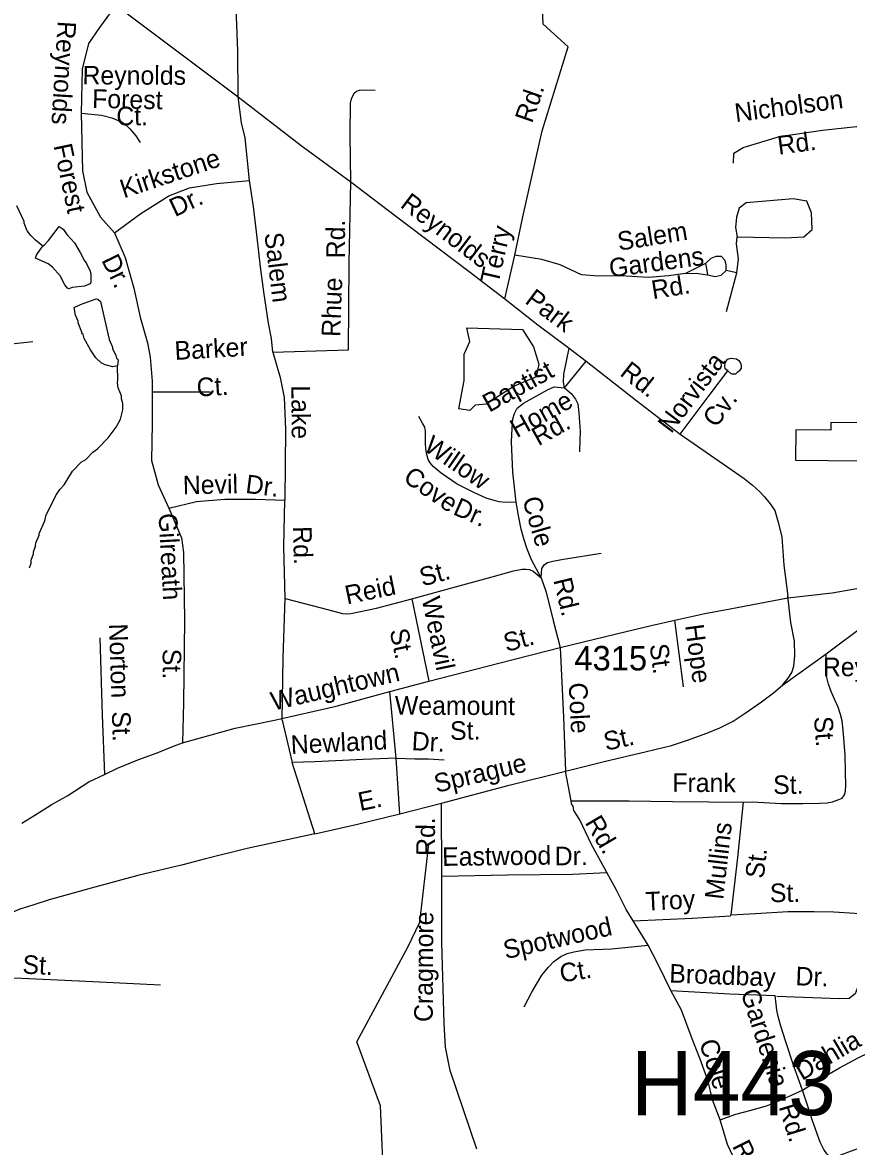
# Model space of a CAD drawing. Extents: x 1547597 to 1699558, y 810033 to 920809.
# Drawn here: x 1646955 to 1651180, y 846092 to 851839 of the extents above; entities that cross this region are included whole.
import ezdxf

# ---------------------------------------------------------------- set-up
doc = ezdxf.new("R2010")
doc.units = 0
for name, color, linetype in [('Exist Cultural Warehouse Building Footprint', 7, 'Continuous'), ('Exist Hydrographic Creek Single Shore', 7, 'Continuous'), ('Exist Hydrographic Misc Water Feature', 7, 'Continuous'), ('Exist Road Non-System Type 51', 7, 'Continuous'), ('Exist Road Non-System Type 51 Label', 7, 'Continuous'), ('Exist Road Primary US Structure Non-Sys NCDOT Number Label', 7, 'Continuous'), ('Exist Road Secondary Type 51 Attributed', 7, 'Continuous'), ('Exist Road Secondary Type 51 Label', 7, 'Continuous'), ('Exist Road Secondary Type 51 Number Label', 7, 'Continuous')]:
    doc.layers.add(name, color=color, linetype=linetype)

msp = doc.modelspace()

# ---------------------------------------------------------------- linework, layer by layer
at = {"layer": 'Exist Cultural Warehouse Building Footprint'}
msp.add_lwpolyline([(1650908.1, 849601.1), (1651741.9, 849593.9), (1651769.7, 849593.7), (1651767.1, 849287.3), (1651880.8, 849286.3), (1651881.9, 849421.4), (1651938.9, 849421), (1651940.3, 849583.2), (1651921.2, 849583.4), (1651922.5, 849737.5), (1651754.3, 849738.9), (1651754.8, 849790.7), (1651625.6, 849791.8), (1651625.1, 849742.7), (1651398, 849744.6), (1651398.4, 849790.7), (1651089.7, 849793.4), (1651089.4, 849755.3), (1650909.4, 849756.8)], close=True, dxfattribs=at)
at = {"layer": 'Exist Hydrographic Creek Single Shore'}
msp.add_lwpolyline([(1646747.4, 843238.7), (1646778.1, 843824.2), (1646898.1, 844107.4), (1646949.1, 844162.2), (1647234.1, 844277.8), (1647537.1, 844514.6), (1648381.1, 845387), (1648725.1, 845593.4), (1648926.1, 845681.2), (1649003.1, 845788), (1649030.1, 845954.9), (1648804.8, 845860.6), (1648785.7, 846300.9), (1648664.7, 846628.4), (1648927.1, 847115.7), (1648987.1, 847239.3), (1649033.2, 847638.8)], dxfattribs=at)
at = {"layer": 'Exist Hydrographic Misc Water Feature'}
for points in [[(1647059.3, 850696.2), (1647021, 850725.6), (1646997.1, 850749.8), (1646979.4, 850773.9), (1646963.6, 850814), (1646963.7, 850822), (1646926.3, 850902.2)], [(1647147.1, 850793.5), (1647163.2, 850782.4), (1647183, 850754.3), (1647220.6, 850712), (1647250.2, 850663.8), (1647270, 850623.7), (1647281.8, 850607.6), (1647301.5, 850567.4), (1647305.4, 850551.4), (1647305.2, 850511.4), (1647301.1, 850503.5), (1647273, 850491.7), (1647209, 850484.3), (1647193, 850478.4), (1647185, 850480.4), (1647171.2, 850498.5), (1647147.5, 850544.7), (1647107.9, 850589), (1647086, 850605.2), (1647022.2, 850635.2)], [(1647059.3, 850696.2), (1647066.7, 850701.2), (1647088.9, 850725.1), (1647142.9, 850796.3), (1647147.1, 850793.5)], [(1647022.2, 850635.2), (1647026.4, 850649.6), (1647032.6, 850658.4), (1647048.6, 850681.4), (1647059.3, 850696.2)], [(1647219, 850381.5), (1647252.4, 850397.9), (1647326.2, 850425)], [(1647441.5, 850084.6), (1647418, 850078.9), (1647378.1, 850089.2), (1647358.2, 850099.3), (1647330.4, 850125.5), (1647302.7, 850165.7), (1647271.1, 850224), (1647265.3, 850244), (1647259.4, 850250), (1647259.4, 850256), (1647239.8, 850304.1), (1647239.8, 850312.1), (1647226, 850342.2), (1647219, 850381.5)], [(1647326.2, 850425), (1647332.6, 850427.3), (1647340.5, 850425.2), (1647354.4, 850413.1), (1647399, 850218.9), (1647414.7, 850178.8), (1647414.7, 850170.8), (1647432.4, 850138.7), (1647436.3, 850122.7), (1647444.2, 850114.6), (1647441.5, 850084.6)], [(1649228.5, 850278.6), (1649512.3, 850269.3), (1649568.2, 850180.8), (1649596.1, 850092.3), (1649582.1, 850027.1), (1649470.5, 849980.6), (1649326.2, 849887.5), (1649270.4, 849882.8), (1649242.5, 849854.9), (1649186.7, 849864.2), (1649214.6, 850008.5), (1649214.6, 850143.5), (1649242.5, 850208.7), (1649228.5, 850278.6)], [(1646991.1, 849051.1), (1646999.4, 849075), (1646999.5, 849090.9), (1647011.7, 849122.8), (1647011.8, 849132.8), (1647021.9, 849162.7), (1647024.1, 849178.7), (1647040.4, 849218.5), (1647040.4, 849226.5), (1647068.8, 849292.3), (1647077, 849322.1), (1647129.7, 849425.6), (1647145.9, 849451.5), (1647168, 849475.3), (1647210.5, 849544.9), (1647254.7, 849590.6), (1647278.8, 849604.3), (1647315, 849642), (1647339.1, 849659.8), (1647393.5, 849715.3), (1647433.9, 849770.9), (1647456.1, 849810.7), (1647468.4, 849858.6), (1647468.6, 849890.6), (1647460.8, 849914.6), (1647460.9, 849930.6), (1647445.2, 849970.7), (1647441.3, 849996.7), (1647443.5, 850010.7), (1647441.5, 850084.6)]]:
    msp.add_lwpolyline(points, dxfattribs=at)
at = {"layer": 'Exist Road Non-System Type 51'}
for p, q in [((1649421.9, 850426.3), (1649473.2, 850650)), ((1649750.3, 850174.5), (1649837.8, 850107.9)), ((1648946.1, 848892), (1649033.6, 848471.6)), ((1650336.5, 848442.3), (1650290.6, 848784.4)), ((1650842.4, 848450.4), (1651065.1, 848612)), ((1648865.5, 848078.8), (1648833.4, 848418.8)), ((1648282.9, 848271.9), (1648333.8, 848055.7)), ((1648451.1, 847691.4), (1648333.8, 848055.7)), ((1648885.7, 847793.2), (1648865.5, 848078.8)), ((1649760.8, 847859.5), (1649732.4, 848011.7)), ((1648885.7, 847793.2), (1649098, 847848.5)), ((1649100.2, 847474.5), (1649098, 847848.5)), ((1650154.5, 847122.3), (1650077.8, 847246.1))]:
    msp.add_line(p, q, dxfattribs=at)
for points in [[(1648057.8, 851459.4), (1648056.5, 851694.3), (1648046, 851958.3), (1648029.7, 852258.4), (1648015.3, 852504.4), (1647998.2, 852666.4)], [(1649473.2, 850650), (1649513.3, 850845.7), (1649613.5, 851285.9), (1649745.4, 851714.4), (1649618.4, 851830.9), (1649597.2, 852286.3), (1649501.3, 852491.7)], [(1647410.3, 851944.7), (1647405.4, 851890.7), (1647348.9, 851814.6), (1647292.5, 851731.1), (1647260.6, 851600.9), (1647255.8, 851376)], [(1647410.3, 851944.7), (1648057.8, 851459.4)], [(1648634, 851025), (1648631.5, 851265), (1648632.4, 851426.9), (1648638.6, 851449), (1648650.8, 851478.7), (1648662.8, 851488.7), (1648678.7, 851492.6), (1648710.8, 851494.5), (1648758.8, 851494.2)], [(1648057.8, 851459.4), (1648381.2, 851210.5), (1648634, 851025)], [(1648116.6, 851031.8), (1648094.5, 851250.3), (1648074.9, 851326.8), (1648057.8, 851459.4)], [(1647255.8, 851376), (1647358.9, 851366.1), (1647412.9, 851351.4), (1647464.4, 851329.3), (1647486.5, 851312.1), (1647504.6, 851296.2), (1647535, 851259.5), (1647556.7, 851225.2)], [(1647255.8, 851376), (1647261.7, 851081), (1647284.2, 850971.9), (1647354.7, 850843.6), (1647425.3, 850763.4)], [(1650591.1, 851120.2), (1650592.4, 851171.1), (1650640.7, 851199.8), (1650826, 851257.3), (1651046.5, 851288.6), (1651221.3, 851306.9), (1651529.2, 851306.9)], [(1647425.3, 850763.4), (1647559.9, 850862.8), (1647704.2, 850952.7), (1647810, 850994.4), (1647947.9, 851016.8), (1648116.6, 851031.8)], [(1648234.9, 850153), (1648228.3, 850223.7), (1648212.9, 850301.8), (1648189.7, 850462), (1648172.5, 850590), (1648155.4, 850740), (1648136.4, 850898.1), (1648116.6, 851031.8)], [(1648234.9, 850153), (1648621.7, 850165.4), (1648625.8, 850608.7), (1648634, 851025)], [(1648634, 851025), (1648862.8, 850851.7), (1649239, 850565.5), (1649421.9, 850426.3)], [(1650610.3, 850744.1), (1650855.2, 850737.6), (1650950.6, 850744.1), (1650993.9, 850781), (1650989.6, 850865.6), (1650965.8, 850926.3), (1650896.4, 850937.2), (1650655.8, 850917.6), (1650621.1, 850889.4), (1650606, 850843.9), (1650601.6, 850791.8), (1650610.3, 850744.1)], [(1647425.3, 850763.4), (1647479.8, 850638.2), (1647524.6, 850481), (1647556.7, 850333.4), (1647595.2, 850201.9), (1647608, 850128.1), (1647617.6, 850006.1), (1647617.6, 849951.6)], [(1650608.1, 850559.7), (1650616.8, 850631.3), (1650606, 850707.2), (1650610.3, 850744.1)], [(1650345.9, 850555.4), (1650259.2, 850544.5), (1650157.3, 850535.8), (1650014.2, 850544.5), (1649901.5, 850542.3), (1649814.8, 850548.9), (1649704.3, 850600.9), (1649611.1, 850626.9), (1649473.2, 850650)], [(1650553.9, 850570.5), (1650553.9, 850600.9), (1650549.6, 850622.6), (1650530.1, 850642.1), (1650501.9, 850642.1), (1650475.9, 850633.5), (1650447.7, 850607.4)], [(1650447.7, 850607.4), (1650369.7, 850568.4), (1650345.9, 850555.4)], [(1650345.9, 850555.4), (1650400, 850557.5), (1650458.6, 850548.9)], [(1650447.7, 850607.4), (1650454.2, 850581.4), (1650458.6, 850548.9)], [(1650458.6, 850548.9), (1650497.6, 850540.2), (1650527.9, 850546.7), (1650553.9, 850570.5)], [(1650608.1, 850559.7), (1650553.9, 850570.5)], [(1650556.1, 850362.3), (1650608.1, 850559.7)], [(1649421.9, 850426.3), (1649591.1, 850293.4), (1649750.3, 850174.5)], [(1647008.9, 850205.8), (1646679.2, 850171.7), (1646420.8, 850134.8)], [(1648234.9, 850153), (1648272.6, 850024.3), (1648293.2, 849921.2), (1648300.1, 849759.8), (1648297.4, 849396.5)], [(1649727.8, 849971.3), (1649721.8, 850000), (1649724.2, 850041.2), (1649750.3, 850174.5)], [(1649727.8, 849971.3), (1649758, 850009.1), (1649837.8, 850107.9)], [(1649837.8, 850107.9), (1650096.4, 849904.5), (1650319.3, 849735.1)], [(1650563, 850057.8), (1650549, 850067.8), (1650547.1, 850081.7), (1650549.2, 850099.7), (1650561.4, 850117.6), (1650579.3, 850123.7), (1650593.3, 850121.6), (1650607.3, 850119.5), (1650619.3, 850111.2), (1650627.2, 850097.3), (1650631.2, 850087.2), (1650629.9, 850072), (1650621, 850057.4), (1650610.8, 850049.4), (1650600.9, 850041.4), (1650592.9, 850041.5), (1650584.9, 850041.5), (1650578.9, 850043.6), (1650563, 850057.8)], [(1650319.3, 849735.1), (1650472.3, 849938.3), (1650563, 850057.8)], [(1647617.6, 849951.6), (1647617.6, 849789.8), (1647614.4, 849600.5), (1647649.7, 849475.3), (1647704.2, 849356.6)], [(1647617.6, 849951.6), (1647915.8, 849951.6)], [(1649480.6, 849386.8), (1649463.5, 849540.8), (1649456.4, 849694.8), (1649459, 849764.6), (1649463, 849812.8), (1649471.2, 849840.8), (1649485.3, 849866.7), (1649517.5, 849892.5), (1649581.6, 849928.2), (1649639.9, 849961.8), (1649675.1, 849975.9), (1649727.8, 849971.3)], [(1649727.8, 849971.3), (1649761.6, 849943.2), (1649783.4, 849912.9), (1649795.3, 849888.9), (1649801, 849842.9), (1649806.5, 849749), (1649806.2, 849704.9), (1649804, 849644.9)], [(1649480.6, 849386.8), (1649424.7, 849385.1), (1649392.8, 849389.4), (1649366.7, 849395.5), (1649326.9, 849407.7), (1649263.1, 849436), (1649177.5, 849478.6), (1649095.8, 849535.1), (1649056.1, 849569.3), (1649040, 849587.2), (1649030.2, 849605.4), (1649022.3, 849631.4), (1649018.5, 849659.3), (1649016.6, 849687.4), (1649017, 849723.4), (1649017.1, 849749.4), (1649013.1, 849769.5), (1649001.4, 849791.5), (1648981.6, 849825.5)], [(1650319.3, 849735.1), (1650540.4, 849581), (1650645.7, 849507.1), (1650688.2, 849473.4), (1650725.9, 849438.9), (1650750.5, 849414.3), (1650779.6, 849378.4), (1650802, 849344.8), (1650820, 849284.3), (1650837.9, 849208.1), (1650849.1, 849064.6), (1650869.2, 848905.5)], [(1647704.2, 849356.6), (1647845.3, 849390.1), (1647989.6, 849402.9), (1648146.7, 849402.9), (1648297.4, 849396.5)], [(1647704.2, 849356.6), (1647768.4, 849204), (1647778, 849130.2), (1647784.4, 848783.6), (1647778, 848360.1), (1647772.8, 848156.8)], [(1648298.6, 848893.7), (1648292.1, 849159.6), (1648297.4, 849396.5)], [(1649608.2, 849000.2), (1649558.8, 849092.4), (1649535.3, 849152.5), (1649521.5, 849194.6), (1649505.8, 849248.8), (1649492.4, 849319.1), (1649480.6, 849386.8)], [(1649608.2, 849000.2), (1649610.6, 849048.2), (1649622.8, 849066.1), (1649640.8, 849078), (1649666.8, 849085.8), (1649722.8, 849095.5), (1649914.7, 849126.4)], [(1648946.1, 848892), (1649170.2, 848954.6), (1649356.6, 849005.7), (1649466.6, 849035.1), (1649510.7, 849044.8), (1649530.7, 849044.6), (1649548.6, 849042.6), (1649566.5, 849034.4), (1649608.2, 849000.2)], [(1649608.2, 849000.2), (1649633.9, 848926), (1649669, 848782), (1649704.2, 848643.8)], [(1651065.1, 848612), (1651275.8, 848768.8), (1651368, 848828.3), (1651434.2, 848871.8), (1651561, 848953.9)], [(1648282.9, 848271.9), (1648288.8, 848591.7), (1648298.6, 848893.7)], [(1648298.6, 848893.7), (1648482.3, 848846.8), (1648592, 848818.1), (1648611.9, 848815.9), (1648634, 848817.9), (1648766, 848845), (1648946.1, 848892)], [(1649732.4, 848011.7), (1649930.7, 848060.7), (1650146.6, 848111.4), (1650274.7, 848142.6), (1650356.9, 848170.1), (1650455.1, 848205.6), (1650521.1, 848233.2), (1650589.2, 848266.9), (1650651.5, 848308.4), (1650734.3, 848366.8), (1650796.1, 848411.5), (1650842.4, 848450.4), (1650871.5, 848486.3), (1650889.4, 848515.5), (1650900.6, 848549.1), (1650905.1, 848600.6), (1650902.8, 848676.8), (1650884.9, 848771), (1650869.2, 848905.5)], [(1647350.8, 848693.2), (1647363.3, 848297.4), (1647374.6, 847995.2)], [(1649704.2, 848643.8), (1649722, 848287.7), (1649732.4, 848011.7)], [(1650642.9, 847852.5), (1650686.9, 847854.5), (1650836.6, 847845.6), (1650946.7, 847847), (1651030.6, 847848.5), (1651070.4, 847849.7), (1651098.5, 847854.1), (1651130.6, 847865.9), (1651146.7, 847873.7), (1651158.7, 847889.7), (1651164.9, 847909.6), (1651165.1, 847939.6), (1651164, 848005.6), (1651161.9, 848095.5), (1651152.6, 848221.6), (1651147, 848269.7), (1651139.2, 848301.7), (1651126.6, 848339.4), (1651107.6, 848379.8), (1651091.6, 848419.1), (1651078.1, 848456), (1651070.3, 848484), (1651064.4, 848510.1), (1651064.5, 848546), (1651065.1, 848612)], [(1648865.5, 848078.8), (1648697.5, 848071.6), (1648449.7, 848059), (1648333.8, 848055.7)], [(1648865.5, 848078.8), (1648961.5, 848074.2), (1649031.3, 848073.8), (1649111.2, 848069.4)], [(1649098, 847848.5), (1649444.2, 847939.3), (1649732.4, 848011.7)], [(1649760.8, 847859.5), (1650057.3, 847860), (1650279.1, 847856.7), (1650465, 847855.6), (1650642.9, 847852.5)], [(1649944.2, 847494.1), (1649863.1, 847639.3), (1649804.8, 847763.1), (1649775.1, 847811.1), (1649770.8, 847832.4), (1649763.7, 847843.8), (1649760.8, 847859.5)], [(1650579.5, 847277.1), (1650613.3, 847570.8), (1650642.9, 847852.5)], [(1648451.1, 847691.4), (1648669, 847740.1), (1648885.7, 847793.2)], [(1648451.1, 847691.4), (1648103.9, 847616.2), (1647891.6, 847563), (1647774.4, 847532.1), (1647545.5, 847478.1), (1647306.6, 847413.9), (1647092.1, 847354.1), (1647012.4, 847327.6), (1646941.7, 847305.5), (1646906.3, 847290), (1646875.3, 847270), (1646835.5, 847247.9), (1646756.8, 847190.4)], [(1649100.2, 847474.5), (1649435.7, 847481.7), (1649767.3, 847485.7), (1649944.2, 847494.1)], [(1649279.4, 846078.6), (1649142.3, 846481.3), (1649117.9, 846600.8), (1649111.3, 846722.1), (1649100.2, 847138.1), (1649100.2, 847474.5)], [(1650077.8, 847246.1), (1650042.2, 847304.3), (1649992.6, 847403), (1649944.2, 847494.1)], [(1650077.8, 847246.1), (1650381.7, 847260.3), (1650573.6, 847271.2), (1650579.5, 847277.1)], [(1650579.5, 847277.1), (1650703.5, 847284.4), (1650869.4, 847293.4), (1651003.3, 847294.7), (1651105.3, 847292.1), (1651211.2, 847285.5), (1651257.2, 847281.4), (1651337.6, 847274.1)], [(1651337.6, 847274.1), (1651290.2, 847099.7), (1651234.1, 846927.3), (1651214.4, 846872.5), (1651183.5, 846850), (1651131.6, 846847.2), (1650813.6, 846859.9)], [(1649521.6, 846807.4), (1649562, 846885), (1649611.5, 846968), (1649644.6, 847008.6), (1649672.8, 847038.4), (1649708.9, 847064.1), (1649741.1, 847080), (1649775.1, 847087.8), (1649833.1, 847097.4), (1649967.1, 847102.7), (1650154.5, 847122.3)], [(1650271.1, 846890.3), (1650205.7, 847022.7), (1650154.5, 847122.3)], [(1647661.3, 846917.4), (1647245.7, 846938), (1646950.2, 846950.8), (1646910.2, 846953.5)], [(1650271.1, 846890.3), (1650573.3, 846873.2), (1650805.1, 846863.9)], [(1650524, 846228.7), (1650484.3, 846331.6), (1650461.6, 846427), (1650421.7, 846539.4), (1650380.5, 846643.3), (1650325, 846789.9), (1650271.1, 846890.3)], [(1650944.1, 846381.2), (1650900.8, 846503.6), (1650859.7, 846627.7), (1650834.1, 846707.9), (1650820.3, 846758), (1650812.6, 846789.9), (1650808.8, 846820), (1650805.1, 846863.9)], [(1650944.1, 846381.2), (1651028.4, 846432.8), (1651132.7, 846494.3), (1651228.8, 846545.6), (1651281.6, 846572.3), (1651319.1, 846587.1), (1651357.1, 846597), (1651405.1, 846604.6), (1651449.1, 846610.3), (1651509.2, 846614.1), (1651607, 846615.5), (1651750.9, 846612.6), (1651842.8, 846608.1), (1651908.8, 846605.8)], [(1650524, 846228.7), (1650603.6, 846257.3), (1650675.7, 846276.8), (1650759.8, 846300.3), (1650811.8, 846320.1), (1650887.8, 846354.8), (1650944.1, 846381.2)], [(1651864.3, 846166), (1651732.3, 846160.9), (1651648.3, 846155.4), (1651564.3, 846147.9), (1651488.3, 846138.3), (1651414.3, 846128.8), (1651338.3, 846115.1), (1651295.1, 846104.2), (1651252.6, 846089.6), (1651206.2, 846074), (1651115.9, 846040.4), (1651098.1, 846038.5), (1651084.1, 846040.6), (1651068, 846055), (1651053, 846076.5), (1651034.6, 846114.9), (1650993.3, 846229.2), (1650971.7, 846299.2), (1650944.1, 846381.2)], [(1650678.7, 845872.2), (1650620.4, 845977.2), (1650560.9, 846103.4), (1650524, 846228.7)]]:
    msp.add_lwpolyline(points, dxfattribs=at)
at = {"layer": 'Exist Road Secondary Type 51 Attributed'}
msp.add_lwpolyline([(1646951.9, 847746.2), (1647018.9, 847785.9), (1647101.9, 847839.2), (1647186.3, 847886.5), (1647293.9, 847957), (1647374.6, 847995.2), (1647440.9, 848026.7), (1647545.2, 848069.8), (1647643.4, 848104.8), (1647726.7, 848139.9), (1647772.8, 848156.8), (1647847.1, 848176.1), (1648043.7, 848230.6), (1648244, 848271.5), (1648559.1, 848344.3), (1648833.4, 848418.8), (1649033.6, 848471.6), (1649391.8, 848563.5), (1649704.2, 848643.8), (1649992.4, 848714), (1650170.6, 848757), (1650290.6, 848784.4), (1650444.7, 848817.5), (1650574.7, 848840.7), (1650869.7, 848897.4), (1651095.3, 848922.7), (1651388, 848975)], dxfattribs=at)

# ---------------------------------------------------------------- texts
at = {"layer": 'Exist Road Non-System Type 51 Label'}
for s, rotation, p in [('Reynolds', 266.51531, (1647135.6, 851848.5)), ('Reynolds', 359.7813, (1647261.8, 851522.8)), ('Forest', 358.75759, (1647310.6, 851403.2)), ('Rd.', 70.74889, (1649560.9, 851320.5)), ('Nicholson', 7.49418, (1650603.7, 851329.6)), ('Ct.', 0.14693, (1647435.2, 851313.6)), ('Rd.', 7.49418, (1650822.7, 851163.3)), ('Forest', 281.86889, (1647113.1, 851209.9)), ('Kirkstone', 18.43223, (1647473.2, 850939.8)), ('Dr.', 25.19936, (1647735, 850843.6)), ('Reynolds', 322.73734, (1648882, 850898.9)), ('Rd.', 89.66588, (1648603.8, 850633.6)), ('Terry', 77.06616, (1649388, 850498.7)), ('Salem', 9.11808, (1650005.9, 850672.3)), ('Salem', 276.85379, (1648192.3, 850760.7)), ('Gardens', 7.67286, (1649961.8, 850535.7)), ('Dr.', 296.18687, (1647356.8, 850624.6)), ('Rhue', 87.84221, (1648579.4, 850230.5)), ('Rd.', 9.11808, (1650179.6, 850424.4)), ('Park', 323.25835, (1649519.8, 850408)), ('Barker', 3.30786, (1647735.5, 850113.8)), ('Baptist', 29.10508, (1649342.4, 849843.7)), ('Rd.', 321.81948, (1650005.2, 850038.9)), ('Norvista', 53.02073, (1650273.1, 849733.8)), ('Ct.', 3.30786, (1647848.6, 849926.6)), ('Lake', 270.3446, (1648330.4, 849984.4)), ('Home', 29.10508, (1649482.8, 849713.5)), ('Cv.', 53.02073, (1650502.4, 849763.1)), ('Rd.', 29.10508, (1649593.9, 849672.1)), ('Willow', 325.33776, (1649001.1, 849655.4)), ('Nevil', 1.33234, (1647776.2, 849426.2)), ('Dr.', 352.78051, (1648092.6, 849434.7)), ('Cove', 325.33776, (1648896.3, 849497.7)), ('Dr.', 336.09188, (1649151.7, 849326.7)), ('Cole', 286.17805, (1649510.5, 849400.9)), ('Gilreath', 273.14851, (1647650.8, 849327.8)), ('Rd.', 271.37984, (1648338.9, 849263.1)), ('St.', 15.31938, (1649000.7, 848955.2)), ('Reid', 11.61354, (1648614.8, 848864.1)), ('Rd.', 283.69786, (1649669.3, 848988.5)), ('Weavil', 281.75902, (1648996.2, 848892.8)), ('Norton', 271.81855, (1647397.7, 848764.8)), ('St.', 281.75902, (1648832.3, 848731)), ('Hope', 277.6375, (1650343.9, 848756.8)), ('St.', 277.6375, (1650162.1, 848657.5)), ('St.', 270.49889, (1647671.7, 848637)), ('Cole', 272.85724, (1649748.3, 848462.6)), ('Weamount', 359.74029, (1648859.4, 848300.8)), ('St.', 272.13575, (1647411.9, 848316.6)), ('St.', 1.00016, (1649142.6, 848171)), ('St.', 274.19476, (1651003.1, 848288.7)), ('Newland', 2.90535, (1648329.6, 848098.7)), ('Dr.', 356.83163, (1648943.9, 848119.4)), ('St.', 12.51186, (1649939, 848115)), ('Sprague', 13.41848, (1649073, 847900.4)), ('Frank', 359.63796, (1650278.3, 847906)), ('St.', 0.71202, (1650794.6, 847894.3)), ('E.', 11.43638, (1648682.1, 847807.5)), ('Rd.', 89.67667, (1649064.1, 847578)), ('Rd.', 300.63261, (1649829.2, 847749)), ('Mullins', 83.43839, (1650538.6, 847352.1)), ('Eastwood', 0.70221, (1649101.8, 847527.1)), ('Dr.', 0.41378, (1649677.5, 847530.2)), ('St.', 83.43839, (1650745.7, 847459.5)), ('Troy', 2.68301, (1650143.4, 847298.4)), ('St.', 0.54892, (1650777.8, 847341.8)), ('Cragmore', 89.66803, (1649053.2, 846728.9)), ('Spotwood', 12.79039, (1649426.1, 847049.7)), ('St.', 357.15555, (1646953.5, 846976.8)), ('Ct.', 9.41924, (1649710.7, 846930.2)), ('Broadbay', 357.81103, (1650261.8, 846931.1)), ('Dr.', 357.81103, (1650907.2, 846917)), ('Gardenia', 287.70025, (1650627.3, 846881.5)), ('Dahlia', 30.51437, (1650941.9, 846427.4)), ('Cole', 287.59705, (1650414.7, 846624.7)), ('Rd.', 287.12158, (1650821.8, 846295.9)), ('Rd.', 296.36183, (1650582.9, 846095.2))]:
    msp.add_text(s, height=95, rotation=rotation, dxfattribs=at).set_placement(p)
msp.add_text('Reynolds', height=95, dxfattribs=at).set_placement((1651048.3, 848497.1))
at = {"layer": 'Exist Road Primary US Structure Non-Sys NCDOT Number Label'}
msp.add_text('H443', height=328.08, dxfattribs=at).set_placement((1650066.3, 846252.3))
at = {"layer": 'Exist Road Secondary Type 51 Label'}
for s, rotation, p in [('St.', 15.49858, (1649430.6, 848620.1)), ('Waughtown', 13.29366, (1648238.2, 848320.6))]:
    msp.add_text(s, height=95, rotation=rotation, dxfattribs=at).set_placement(p)
at = {"layer": 'Exist Road Secondary Type 51 Number Label'}
msp.add_text('4315', height=125, dxfattribs=at).set_placement((1649777.7, 848526.6))

doc.saveas('drawing.dxf')
